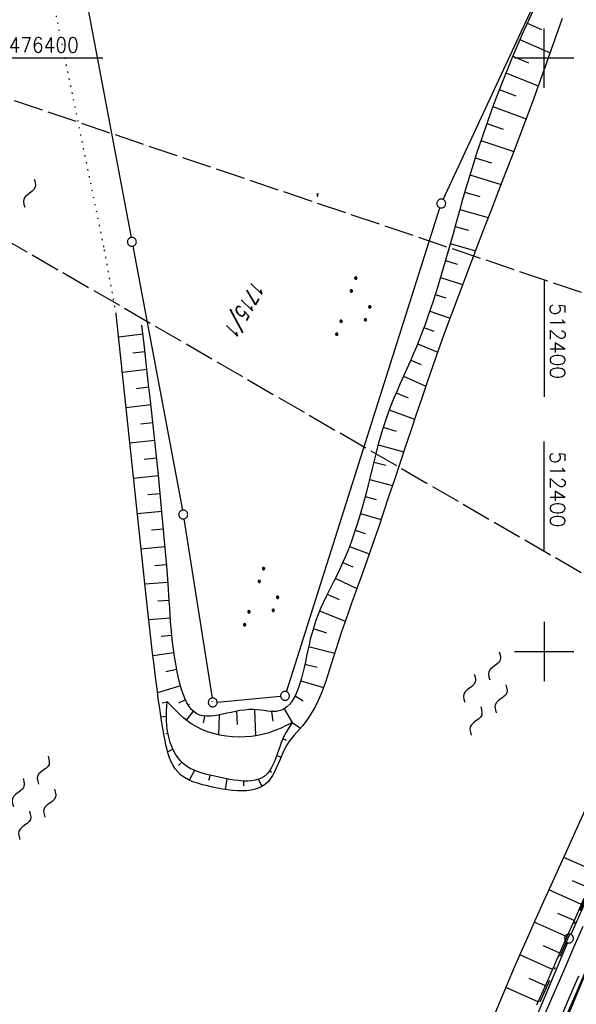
# Model space of a CAD drawing. Extents: x 510526 to 513920, y 467229 to 478797.
# Tile 377 of 467: x 512311 to 512405, y 476241 to 476407. Entities that reach past the tile are written whole.
import ezdxf

# ---------------------------------------------------------------- set-up
doc = ezdxf.new("R2010")
doc.units = 0
doc.header["$LTSCALE"] = 10
doc.header["$MEASUREMENT"] = 0
for name, pattern in [('LT00', [0]), ('LT08', [0.42, 0.2, -0.1, 0.02, -0.1]), ('LT14', [0.6, 0.5, -0.1]), ('PUNKTX2_STR', [0.6, 0.1, -0.5])]:
    doc.linetypes.add(name, pattern=pattern)
doc.layers.get('0').update_dxf_attribs({"linetype": 'LT00'})
for name, color, linetype in [('--WASSER_GRENZE', 180, 'PUNKTX2_STR'), ('--WASSER_NUTZUNG', 180, 'Continuous'), ('DFK_AB_L', 21, 'LT00'), ('DFK_FLUR_NR', 250, 'LT00'), ('DFK_GZPKT', 250, 'LT00'), ('DFK_KATASTER', 250, 'LT00'), ('DFK_NUTZUNG', 250, 'LT00'), ('DFK_TOPO-SYM', 252, 'LT00'), ('STROM_UNTER', 80, 'LT08'), ('V88_BOESCH', 250, 'LT00'), ('V88_BOSCHUNG', 250, 'LT00'), ('V88_RASTER', 250, 'LT00'), ('V89_AFBR_BAB', 250, 'LT00'), ('V89_BOESCH', 250, 'LT00'), ('V89_BOSCHUNG', 250, 'LT00'), ('V89_RASTER', 250, 'LT00')]:
    doc.layers.add(name, color=color, linetype=linetype)
doc.layers.add('-BLATT_88-RAND', color=7, linetype='LT14', plot=False)
doc.layers.add('-BLATT_89-RAND', color=7, linetype='LT14', plot=False)
doc.styles.get("Standard").update_dxf_attribs({"font": 'romans.shx'})

# ---------------------------------------------------------------- blocks, each defined once
blk = doc.blocks.new('SYMB7309')
at = {"color": 0, "linetype": 'ByBlock'}
for p, q in [((1.558, 3.279999), (-1.558, 3.28)), ((0, 0.5002), (0, 3.28))]:
    blk.add_line(p, q, dxfattribs=at)
for points in [[(-0.984, 3.526), (-1.558, 3.28), (-0.984, 3.034)], [(-0.031408, 0.499213), (-0.093728, 0.49134), (-0.15457, 0.475719), (-0.212975, 0.452595), (-0.268021, 0.422333), (-0.31884, 0.385411), (-0.36463, 0.342411), (-0.40467, 0.29401), (-0.438329, 0.240973), (-0.465074, 0.184136), (-0.484486, 0.124395), (-0.496256, 0.062692), (-0.5002, 0)], [(-0.5002, 0), (-0.496256, -0.062692), (-0.484486, -0.124395), (-0.465074, -0.184136), (-0.438329, -0.240973), (-0.404671, -0.29401), (-0.36463, -0.342411), (-0.31884, -0.385411), (-0.268021, -0.422333), (-0.212975, -0.452595), (-0.15457, -0.475719), (-0.093728, -0.49134), (-0.031408, -0.499213), (0.031408, -0.499213), (0.093728, -0.49134), (0.15457, -0.475719), (0.212975, -0.452595), (0.268021, -0.422333), (0.31884, -0.385411), (0.36463, -0.342411), (0.404671, -0.29401), (0.438329, -0.240973), (0.465075, -0.184136), (0.484486, -0.124395), (0.496256, -0.062692), (0.500201, 0)], [(0.5002, 0), (0.496256, 0.062692), (0.484485, 0.124395), (0.465074, 0.184136), (0.438329, 0.240973), (0.40467, 0.29401), (0.36463, 0.34241), (0.31884, 0.385411), (0.268021, 0.422333), (0.212975, 0.452595), (0.15457, 0.475719), (0.093728, 0.49134), (0.031408, 0.499213), (-0.031408, 0.499213)], [(0.984, 3.526), (1.558, 3.279999), (0.984, 3.034)]]:
    blk.add_lwpolyline(points, dxfattribs=at)
blk = doc.blocks.new('SYMB7301')
at = {"color": 0, "linetype": 'ByBlock'}
for p, q in [((-0.128693, 0), (0, 0.128693)), ((0, -0.128693), (-0.128693, 0)), ((0, 0.128693), (0.128693, 0)), ((0.128693, 0), (0, -0.128693)), ((0.000059, -0.009738), (0.000059, 0.009897)), ((-0.00901, -0.004339), (-0.002225, -0.009749))]:
    blk.add_line(p, q, dxfattribs=at)
for points in [[(-0.002225, 0.009749), (-0.00901, 0.004339), (-0.00901, -0.004339)], [(0.01, 0), (0.006235, 0.007818), (-0.002225, 0.009749)], [(-0.002225, -0.009749), (0.006235, -0.007818), (0.01, 0)]]:
    blk.add_lwpolyline(points, dxfattribs=at)
blk = doc.blocks.new('SYMB7010')
at = {"color": 0, "linetype": 'ByBlock'}
for points in [[(-0.031408, 0.499213), (-0.093728, 0.49134), (-0.15457, 0.475719), (-0.212975, 0.452595), (-0.268021, 0.422333), (-0.31884, 0.385411), (-0.36463, 0.342411), (-0.40467, 0.29401), (-0.438329, 0.240973), (-0.465074, 0.184136), (-0.484486, 0.124395), (-0.496256, 0.062692), (-0.5002, 0)], [(-0.5002, 0), (-0.496256, -0.062692), (-0.484486, -0.124395), (-0.465075, -0.184136), (-0.438329, -0.240973), (-0.404671, -0.29401), (-0.36463, -0.342411), (-0.31884, -0.385411), (-0.268021, -0.422333), (-0.212975, -0.452595), (-0.154571, -0.475719), (-0.093728, -0.49134), (-0.031408, -0.499213), (0.031408, -0.499213)], [(0.5002, 0), (0.496256, 0.062692), (0.484485, 0.124395), (0.465074, 0.184136), (0.438329, 0.240973), (0.40467, 0.29401), (0.36463, 0.342411), (0.31884, 0.385411), (0.268021, 0.422333), (0.212975, 0.452595), (0.15457, 0.475719), (0.093728, 0.49134), (0.031408, 0.499213), (-0.031408, 0.499213)], [(0.031408, -0.499213), (0.093728, -0.491341), (0.15457, -0.475719), (0.212975, -0.452595), (0.268021, -0.422333), (0.31884, -0.385411), (0.36463, -0.342411), (0.404671, -0.294011), (0.438329, -0.240974), (0.465075, -0.184136), (0.484486, -0.124395), (0.496256, -0.062692), (0.500201, 0)]]:
    blk.add_lwpolyline(points, dxfattribs=at)
blk = doc.blocks.new('SYMB7250')
at = {"color": 0, "linetype": 'ByBlock'}
for points in [[(-0.25, 0.28), (-0.208333, 0.308889), (-0.166667, 0.331111), (-0.125, 0.34), (-0.083333, 0.331111), (-0.041667, 0.308889), (0, 0.28)], [(0, 0.28), (0.041667, 0.251111), (0.083333, 0.228889), (0.125, 0.22), (0.166667, 0.228889), (0.208333, 0.251111), (0.25, 0.28)], [(-0.74, 0), (-0.698333, 0.028889), (-0.656667, 0.051111), (-0.615, 0.06), (-0.573333, 0.051111), (-0.531667, 0.028889), (-0.49, 0)], [(-0.49, 0), (-0.448333, -0.028889), (-0.406667, -0.051111), (-0.365, -0.06), (-0.323333, -0.051111), (-0.281667, -0.028889), (-0.24, 0)], [(0.24, 0), (0.281667, 0.028889), (0.323333, 0.051111), (0.365, 0.06), (0.406667, 0.051111), (0.448333, 0.028889), (0.49, 0)], [(0.49, 0), (0.531667, -0.028889), (0.573333, -0.051111), (0.615, -0.06), (0.656667, -0.051111), (0.698333, -0.028889), (0.74, 0)], [(-0.25, -0.28), (-0.208333, -0.251111), (-0.166667, -0.228889), (-0.125, -0.22), (-0.083333, -0.228889), (-0.041667, -0.251111), (0, -0.28)], [(0, -0.28), (0.041667, -0.308889), (0.083333, -0.331111), (0.125, -0.34), (0.166667, -0.331111), (0.208333, -0.308889), (0.25, -0.28)]]:
    blk.add_lwpolyline(points, dxfattribs=at)
blk = doc.blocks.new('SYMB7111')
at = {"color": 0, "linetype": 'ByBlock'}
for p, q in [((-0.13, 0.202919), (-0.13, 0.177081)), ((-0.125, 0.172895), (-0.125, 0.207105)), ((-0.12, 0.209164), (-0.12, 0.170836)), ((-0.115, 0.170204), (-0.115, 0.209796)), ((-0.11, 0.209164), (-0.11, 0.170836)), ((-0.105, 0.172895), (-0.105, 0.207105)), ((-0.1, 0.202919), (-0.1, 0.177081)), ((-0.095, 0.189874), (-0.095, 0.190146)), ((0.1, 0.202919), (0.1, 0.177081)), ((0.105, 0.172895), (0.105, 0.207105)), ((0.11, 0.209164), (0.11, 0.170836)), ((0.115, 0.170204), (0.115, 0.209796)), ((0.12, 0.209164), (0.12, 0.170836)), ((0.125, 0.172895), (0.125, 0.207105)), ((0.13, 0.202919), (0.13, 0.177081)), ((0.135, 0.189874), (0.135, 0.190146)), ((-0.515, -0.177081), (-0.515, -0.202919)), ((-0.51, -0.207105), (-0.51, -0.172895)), ((-0.505, -0.170836), (-0.505, -0.209164)), ((-0.5, -0.209796), (-0.5, -0.170204)), ((-0.495, -0.170836), (-0.495, -0.209164)), ((-0.49, -0.207105), (-0.49, -0.172895)), ((-0.485, -0.177081), (-0.485, -0.202919)), ((-0.48, -0.190126), (-0.48, -0.189854)), ((-0.285, -0.177081), (-0.285, -0.202919)), ((-0.28, -0.207105), (-0.28, -0.172895)), ((-0.275, -0.170836), (-0.275, -0.209164)), ((-0.27, -0.209796), (-0.27, -0.170204)), ((-0.265, -0.170836), (-0.265, -0.209164)), ((-0.26, -0.207105), (-0.26, -0.172895)), ((-0.255, -0.177081), (-0.255, -0.202919)), ((-0.25, -0.190126), (-0.25, -0.189854)), ((0.255, -0.177081), (0.255, -0.202919)), ((0.26, -0.207105), (0.26, -0.172895)), ((0.265, -0.170836), (0.265, -0.209164)), ((0.27, -0.209796), (0.27, -0.170204)), ((0.275, -0.170836), (0.275, -0.209164)), ((0.28, -0.207105), (0.28, -0.172895)), ((0.285, -0.177081), (0.285, -0.202919)), ((0.29, -0.190126), (0.29, -0.189854)), ((0.485, -0.177081), (0.485, -0.202919)), ((0.49, -0.207105), (0.49, -0.172895)), ((0.495, -0.170836), (0.495, -0.209164)), ((0.5, -0.209796), (0.5, -0.170204)), ((0.505, -0.170836), (0.505, -0.209164)), ((0.51, -0.207105), (0.51, -0.172895)), ((0.515, -0.177081), (0.515, -0.202919)), ((0.52, -0.190126), (0.52, -0.189854))]:
    blk.add_line(p, q, dxfattribs=at)
for points in [[(-0.095, 0.19), (-0.096981, 0.198678), (-0.10253, 0.205637), (-0.11055, 0.209499), (-0.11945, 0.209499), (-0.12747, 0.205637), (-0.133019, 0.198678), (-0.135, 0.19), (-0.133019, 0.181322), (-0.12747, 0.174363), (-0.11945, 0.170501), (-0.11055, 0.170501), (-0.10253, 0.174363), (-0.096981, 0.181322), (-0.095, 0.19)], [(0.135, 0.19), (0.133019, 0.198678), (0.12747, 0.205637), (0.11945, 0.209499), (0.11055, 0.209499), (0.10253, 0.205637), (0.096981, 0.198678), (0.095, 0.19), (0.096981, 0.181322), (0.10253, 0.174363), (0.11055, 0.170501), (0.11945, 0.170501), (0.12747, 0.174363), (0.133019, 0.181322), (0.135, 0.19)], [(-0.48, -0.19), (-0.481981, -0.181322), (-0.48753, -0.174363), (-0.49555, -0.170501), (-0.50445, -0.170501), (-0.51247, -0.174363), (-0.518019, -0.181322), (-0.52, -0.19), (-0.518019, -0.198678), (-0.51247, -0.205637), (-0.50445, -0.209499), (-0.49555, -0.209499), (-0.48753, -0.205637), (-0.481981, -0.198678), (-0.48, -0.19)], [(-0.25, -0.19), (-0.251981, -0.181322), (-0.25753, -0.174363), (-0.26555, -0.170501), (-0.27445, -0.170501), (-0.28247, -0.174363), (-0.288019, -0.181322), (-0.29, -0.19), (-0.288019, -0.198678), (-0.28247, -0.205637), (-0.27445, -0.209499), (-0.26555, -0.209499), (-0.25753, -0.205637), (-0.251981, -0.198678), (-0.25, -0.19)], [(0.29, -0.19), (0.288019, -0.181322), (0.28247, -0.174363), (0.27445, -0.170501), (0.26555, -0.170501), (0.25753, -0.174363), (0.251981, -0.181322), (0.25, -0.19), (0.251981, -0.198678), (0.25753, -0.205637), (0.26555, -0.209499), (0.27445, -0.209499), (0.28247, -0.205637), (0.288019, -0.198678), (0.29, -0.19)], [(0.52, -0.19), (0.518019, -0.181322), (0.51247, -0.174363), (0.50445, -0.170501), (0.49555, -0.170501), (0.48753, -0.174363), (0.481981, -0.181322), (0.48, -0.19), (0.481981, -0.198678), (0.48753, -0.205637), (0.49555, -0.209499), (0.50445, -0.209499), (0.51247, -0.205637), (0.518019, -0.198678), (0.52, -0.19)]]:
    blk.add_lwpolyline(points, dxfattribs=at)
blk = doc.blocks.new('SYMB7251')
at = {"color": 0, "linetype": 'ByBlock'}
for points in [[(-0.25, 0), (-0.208333, 0.028889), (-0.166667, 0.051111), (-0.125, 0.06), (-0.083333, 0.051111), (-0.041667, 0.028889), (0, 0)], [(0, 0), (0.041667, -0.028889), (0.083333, -0.051111), (0.125, -0.06), (0.166667, -0.051111), (0.208333, -0.028889), (0.25, 0)]]:
    blk.add_lwpolyline(points, dxfattribs=at)

msp = doc.modelspace()

# ---------------------------------------------------------------- linework, layer by layer
at = {"layer": '--WASSER_GRENZE', "ltscale": 0.2}
for p, q in [((512325.71, 476368.18), (512312.43, 476432.72)), ((512327.79, 476356.89), (512325.71, 476368.18))]:
    msp.add_line(p, q, dxfattribs=at)
at = {"layer": '-BLATT_88-RAND'}
msp.add_lwpolyline([(512755.75, 477179.71), (512292.82, 476378.88), (512541.3, 476235.25), (513004.22, 477036.08), (512755.75, 477179.71)], dxfattribs=at)
at = {"layer": '-BLATT_89-RAND'}
msp.add_lwpolyline([(512293.56, 476398.61), (511997.32, 475522.33), (512269.2, 475430.42), (512565.44, 476306.7), (512293.56, 476398.61)], dxfattribs=at)
at = {"layer": 'DFK_AB_L'}
msp.add_line((512362.43, 476138.98), (512408.26, 476248.82), dxfattribs=at)
at = {"layer": 'DFK_KATASTER'}
for p, q in [((512320.81, 476420.16), (512330.29, 476369.81)), ((512382.94, 476376.2), (512402.88, 476418.99)), ((512356.49, 476293.23), (512382.39, 476374.81)), ((512330.57, 476368.33), (512338.95, 476323.84)), ((512452.67, 476360.91), (512404.48, 476252.32)), ((512339.21, 476322.36), (512343.95, 476292.16)), ((512344.82, 476291.49), (512355.51, 476292.45)), ((512403.89, 476250.94), (512358.03, 476141.03))]:
    msp.add_line(p, q, dxfattribs=at)
at = {"layer": 'STROM_UNTER', "ltscale": 2, "flags": 128}
msp.add_lwpolyline([(512425.57, 476631.37), (512437.57, 476627.07), (512462.36, 476621.64), (512488.4, 476620.06), (512514.96, 476619.69), (512531.49, 476614.93), (512555.83, 476596.38), (512560.2, 476594.1), (512561.73, 476591.71), (512561.73, 476589.65), (512557.8, 476581.04), (512551.5, 476566.63), (512527.76, 476517.36), (512511.67, 476485.04), (512454.05, 476363.14), (512441.89, 476337.52), (512422.54, 476294.31), (512409.88, 476265.15), (512403.87, 476251.37), (512398.74, 476239.7), (512387.19, 476212.42), (512377.33, 476188.66), (512363.53, 476155.45), (512355.32, 476135.55), (512344.46, 476108.79), (512339.24, 476095.98), (512321.54, 476050.79), (512313.7, 476028.7), (512300.89, 475996.83), (512277.43, 475933.71), (512263.45, 475896.17), (512257.64, 475879.29), (512247.91, 475851.33), (512241.34, 475831.49), (512239.16, 475825.05), (512227.45, 475790.8), (512213.66, 475750.66), (512199.44, 475707.54), (512188.93, 475674.4), (512180.51, 475646.83), (512162.54, 475589.79), (512151.76, 475558.72), (512137.69, 475518.75), (512131.72, 475500.22), (512119.51, 475452.41), (512108.25, 475409.73), (512106.83, 475395.45), (512107.81, 475394.61), (512150.79, 475384.78), (512144.82, 475356.69), (512142.98, 475347.86), (512139.3, 475325.78), (512132.85, 475293.33), (512126.78, 475265.84), (512120.33, 475235.67), (512113.67, 475209.54), (512106.12, 475164.84), (512104.35, 475154.73), (512105.12, 475150.59), (512104.35, 475148.67), (512102.89, 475146.6), (512101.04, 475141.64), (512098.2, 475130.82), (512095.2, 475118.64), (512090.74, 475098.49), (512085.71, 475073.5), (512081.4, 475052.23), (512080.33, 475046.86), (512078.64, 475037.95), (512074.32, 475010.39), (512069.41, 474980.91), (512067.56, 474975.99), (512066.33, 474971.08), (512066.95, 474967.17), (512068.48, 474962.41), (512066.64, 474951.05), (512063.57, 474933.7), (512052.45, 474857.21), (512052.45, 474849.64), (512058.51, 474848.35), (512061.34, 474851.67), (512064.37, 474849.89), (512063.63, 474848.37), (512063.05, 474848.73)], dxfattribs=at)
at = {"layer": 'V88_BOESCH'}
for points in [[(512398.06, 476407.96), (512396.29, 476404.08), (512394.59, 476400.15), (512392.98, 476396.2), (512391.45, 476392.2), (512390, 476388.18), (512388.64, 476384.13), (512387.36, 476380.06), (512386.79, 476378.13), (512386.23, 476376.21), (512385.69, 476374.28), (512385.15, 476372.35), (512384.61, 476370.41), (512384.07, 476368.48), (512383.52, 476366.56), (512382.96, 476364.63), (512382.39, 476362.71), (512381.8, 476360.8), (512381.19, 476358.9), (512380.55, 476357), (512379.88, 476355.12), (512379.17, 476353.25), (512378.42, 476351.39), (512377.9, 476350.14), (512377.35, 476348.9), (512376.81, 476347.67), (512376.25, 476346.43), (512375.7, 476345.19), (512375.16, 476343.95), (512374.63, 476342.71), (512374.13, 476341.46), (512373.64, 476340.21), (512373.19, 476338.95), (512372.76, 476337.62), (512372.36, 476336.28), (512371.99, 476334.93), (512371.63, 476333.57), (512371.58, 476333.36)], [(512403, 476406.72), (512402.39, 476404.97), (512401.78, 476403.21), (512401.17, 476401.46), (512400.11, 476398.46), (512399.03, 476395.46), (512397.93, 476392.48), (512396.82, 476389.5), (512395.69, 476386.53), (512394.56, 476383.56), (512393.42, 476380.6), (512392.28, 476377.64), (512391.13, 476374.68), (512389.99, 476371.72), (512388.84, 476368.76), (512387.71, 476365.79), (512386.58, 476362.83), (512385.46, 476359.85), (512384.35, 476356.88), (512383.25, 476353.89), (512382.18, 476350.9), (512381.21, 476348.17), (512380.26, 476345.43), (512379.32, 476342.69), (512378.39, 476339.95), (512377.47, 476337.2), (512376.55, 476334.46), (512375.63, 476331.71), (512375.44, 476331.13)]]:
    msp.add_lwpolyline(points, dxfattribs=at)
at = {"layer": 'V88_BOSCHUNG'}
for p, q in [((512397.13, 476405.94), (512399.55, 476404.84)), ((512395.89, 476403.18), (512400.98, 476400.92)), ((512394.69, 476400.38), (512397.34, 476399.26)), ((512393.53, 476397.57), (512398.98, 476395.35)), ((512392.41, 476394.74), (512395.19, 476393.66)), ((512391.34, 476391.89), (512396.93, 476389.81)), ((512390.3, 476389.03), (512393.09, 476388.03)), ((512389.31, 476386.14), (512394.84, 476384.28)), ((512388.36, 476383.25), (512391.07, 476382.39)), ((512387.45, 476380.35), (512392.71, 476378.75)), ((512386.59, 476377.44), (512389.11, 476376.71)), ((512385.76, 476374.54), (512390.55, 476373.18)), ((512384.95, 476371.64), (512387.21, 476371.01)), ((512384.14, 476368.76), (512388.38, 476367.56)), ((512383.33, 476365.89), (512385.31, 476365.31)), ((512382.49, 476363.04), (512386.22, 476361.89)), ((512381.61, 476360.2), (512383.38, 476359.63)), ((512380.68, 476357.38), (512384.1, 476356.21)), ((512379.69, 476354.61), (512381.37, 476353.98)), ((512378.62, 476351.86), (512382.02, 476350.47)), ((512377.46, 476349.14), (512379.24, 476348.37)), ((512376.24, 476346.4), (512380.02, 476344.75)), ((512375.02, 476343.63), (512377.04, 476342.78)), ((512373.86, 476340.77), (512378.13, 476339.17)), ((512372.83, 476337.84), (512375.02, 476337.14)), ((512371.97, 476334.87), (512376.29, 476333.68))]:
    msp.add_line(p, q, dxfattribs=at)
at = {"layer": 'V88_RASTER'}
for p, q in [((512400, 476395), (512400, 476405)), ((512325.55, 476400), (512305.03, 476400)), ((512405, 476400), (512395, 476400)), ((512400, 476316.93), (512400, 476335.43))]:
    msp.add_line(p, q, dxfattribs=at)
at = {"layer": 'V89_AFBR_BAB'}
for points in [[(512406.48, 476253.64), (512405.01, 476250.22), (512403.75, 476247.32), (512402.49, 476244.43), (512401.23, 476241.53), (512399.97, 476238.64)], [(512402.49, 476237.59), (512404.16, 476241.46), (512405.82, 476245.32)]]:
    msp.add_lwpolyline(points, dxfattribs=at)
at = {"layer": 'V89_BOESCH'}
for points in [[(512388.04, 476366.67), (512387.71, 476365.79), (512386.58, 476362.83), (512385.46, 476359.85), (512384.35, 476356.88), (512383.25, 476353.89), (512382.18, 476350.9), (512381.21, 476348.17), (512380.26, 476345.43), (512379.32, 476342.69), (512378.39, 476339.95), (512377.47, 476337.2), (512376.55, 476334.46), (512375.63, 476331.71), (512374.72, 476328.96), (512373.8, 476326.22), (512372.88, 476323.48), (512371.95, 476320.75), (512371.01, 476318.02), (512370.07, 476315.31), (512369.1, 476312.6), (512368.55, 476311.06), (512368, 476309.52), (512367.44, 476307.98), (512366.89, 476306.44), (512366.35, 476304.89), (512365.81, 476303.33), (512365.29, 476301.75), (512364.78, 476300.16), (512364.45, 476299.09), (512364.12, 476298.02), (512363.79, 476296.95), (512363.45, 476295.88), (512363.09, 476294.82), (512362.71, 476293.78), (512362.3, 476292.75), (512361.86, 476291.75), (512361.38, 476290.77), (512360.85, 476289.82), (512360.28, 476288.91), (512359.64, 476288.04), (512359.2, 476287.5), (512358.74, 476286.96), (512358.28, 476286.43), (512357.81, 476285.89), (512357.36, 476285.33), (512356.93, 476284.76), (512356.53, 476284.15), (512356.2, 476283.54), (512355.89, 476282.91), (512355.6, 476282.26), (512355.32, 476281.6), (512355.05, 476280.95), (512354.77, 476280.31), (512354.48, 476279.7), (512354.17, 476279.12), (512353.83, 476278.58), (512353.45, 476278.1), (512353.03, 476277.68), (512352.49, 476277.3), (512351.89, 476277), (512351.24, 476276.77), (512350.54, 476276.62), (512349.79, 476276.53), (512349.02, 476276.51), (512348.22, 476276.53), (512347.39, 476276.59), (512346.56, 476276.69), (512345.72, 476276.82), (512344.88, 476276.97), (512344.04, 476277.14), (512343.17, 476277.33), (512342.32, 476277.54), (512341.5, 476277.78), (512340.72, 476278.05), (512339.99, 476278.37), (512339.32, 476278.74), (512338.7, 476279.18), (512338.16, 476279.69), (512337.74, 476280.21), (512337.38, 476280.78), (512337.06, 476281.41), (512336.79, 476282.08), (512336.56, 476282.77), (512336.36, 476283.5), (512336.18, 476284.23), (512336.03, 476284.98), (512335.89, 476285.73), (512335.65, 476287.02), (512335.44, 476288.29), (512335.24, 476289.55), (512335.06, 476290.79), (512334.89, 476292.02), (512334.73, 476293.25), (512334.57, 476294.47), (512334.41, 476295.7), (512334.17, 476297.7), (512333.92, 476299.71), (512333.68, 476301.74), (512333.44, 476303.77), (512333.21, 476305.81), (512332.98, 476307.84), (512332.76, 476309.87), (512327.79, 476356.89)], [(512383.94, 476368.05), (512383.52, 476366.56), (512382.96, 476364.63), (512382.39, 476362.71), (512381.8, 476360.8), (512381.19, 476358.9), (512380.55, 476357), (512379.88, 476355.12), (512379.17, 476353.25), (512378.42, 476351.39), (512377.9, 476350.14), (512377.35, 476348.9), (512376.81, 476347.67), (512376.25, 476346.43), (512375.7, 476345.19), (512375.16, 476343.95), (512374.63, 476342.71), (512374.13, 476341.46), (512373.64, 476340.21), (512373.19, 476338.95), (512372.76, 476337.62), (512372.36, 476336.28), (512371.99, 476334.93), (512371.63, 476333.57), (512371.3, 476332.21), (512370.96, 476330.84), (512370.64, 476329.47), (512370.3, 476328.09), (512369.95, 476326.71), (512369.58, 476325.31), (512369.19, 476323.91), (512368.78, 476322.51), (512368.34, 476321.13), (512367.89, 476319.76), (512367.4, 476318.42), (512366.9, 476317.09), (512366.36, 476315.8), (512365.8, 476314.53), (512365.37, 476313.63), (512364.92, 476312.73), (512364.48, 476311.85), (512364.02, 476310.96), (512363.57, 476310.06), (512363.12, 476309.15), (512362.68, 476308.22), (512362.26, 476307.25), (512361.85, 476306.26), (512361.46, 476305.22), (512361.1, 476304.13), (512360.76, 476302.99), (512360.53, 476302.08), (512360.31, 476301.15), (512360.1, 476300.2), (512359.9, 476299.23), (512359.69, 476298.27), (512359.48, 476297.32), (512359.27, 476296.39), (512359.03, 476295.48), (512358.78, 476294.61), (512358.5, 476293.79), (512358.2, 476293.02), (512357.86, 476292.31), (512357.48, 476291.68), (512357.06, 476291.12), (512356.59, 476290.66), (512356.07, 476290.3), (512355.49, 476290.05), (512354.85, 476289.91), (512354.36, 476289.89), (512353.84, 476289.91), (512353.29, 476289.97), (512352.72, 476290.05), (512352.13, 476290.12), (512351.53, 476290.19), (512350.92, 476290.22), (512350.17, 476290.21), (512349.41, 476290.14), (512348.66, 476290.04), (512347.91, 476289.9), (512347.16, 476289.74), (512346.43, 476289.58), (512345.71, 476289.43), (512345.01, 476289.29), (512344.33, 476289.18), (512343.68, 476289.11), (512343.05, 476289.1), (512342.46, 476289.14), (512341.91, 476289.27), (512341.4, 476289.48), (512340.91, 476289.81), (512340.47, 476290.23), (512340.07, 476290.74), (512339.71, 476291.33), (512339.39, 476291.98), (512339.11, 476292.69), (512338.85, 476293.43), (512338.62, 476294.2), (512338.42, 476295), (512338.23, 476295.8), (512338.07, 476296.59), (512337.82, 476297.9), (512337.62, 476299.16), (512337.44, 476300.39), (512337.29, 476301.59), (512337.17, 476302.77), (512337.06, 476303.93), (512336.97, 476305.07), (512336.89, 476306.21), (512336.81, 476307.34), (512336.74, 476308.47), (512336.53, 476311.43), (512336.3, 476314.43), (512336.05, 476317.45), (512335.78, 476320.49), (512335.5, 476323.56), (512335.21, 476326.65), (512334.9, 476329.75), (512334.57, 476332.87), (512334.24, 476336.01), (512333.9, 476339.16), (512333.55, 476342.32), (512333.2, 476345.48), (512332.84, 476348.66), (512332.48, 476351.83), (512332.11, 476355.01)], [(512357.48, 476288.03), (512357.13, 476287.49), (512356.79, 476286.94), (512356.45, 476286.38), (512356.14, 476285.79), (512355.85, 476285.19), (512355.59, 476284.58), (512355.36, 476283.96), (512355.14, 476283.33), (512354.91, 476282.7), (512354.69, 476282.08), (512354.46, 476281.47), (512354.21, 476280.89), (512353.93, 476280.35), (512353.62, 476279.86), (512353.28, 476279.42), (512352.89, 476279.05), (512352.4, 476278.72), (512351.84, 476278.47), (512351.24, 476278.3), (512350.6, 476278.2), (512349.91, 476278.16), (512349.2, 476278.17), (512348.46, 476278.23), (512347.71, 476278.32), (512346.94, 476278.45), (512346.17, 476278.59), (512345.4, 476278.75), (512344.65, 476278.91), (512343.85, 476279.09), (512343.07, 476279.28), (512342.31, 476279.48), (512341.59, 476279.72), (512340.91, 476279.99), (512340.26, 476280.3), (512339.65, 476280.67), (512339.1, 476281.11), (512338.62, 476281.59), (512338.19, 476282.12), (512337.8, 476282.7), (512337.45, 476283.33), (512337.15, 476283.98), (512336.9, 476284.66), (512336.69, 476285.36), (512336.53, 476286.06), (512336.4, 476286.85), (512336.32, 476287.65), (512336.28, 476288.44), (512336.27, 476289.23), (512336.29, 476290.02), (512336.33, 476290.81), (512336.38, 476291.6)], [(512357.48, 476288.03), (512356.87, 476287.71), (512356.25, 476287.4), (512355.63, 476287.1), (512355, 476286.83), (512353.38, 476286.25), (512351.69, 476285.85), (512350.63, 476285.69), (512349.56, 476285.6), (512348.49, 476285.57), (512347.4, 476285.61), (512346.33, 476285.73), (512345.26, 476285.9), (512344.22, 476286.16), (512343.2, 476286.48), (512342.22, 476286.87), (512341.28, 476287.34), (512340.39, 476287.88), (512339.75, 476288.33), (512339.15, 476288.82), (512338.57, 476289.34), (512338.01, 476289.88), (512337.46, 476290.44), (512336.91, 476291.02), (512336.38, 476291.6)], [(512391.22, 476237.81), (512392.49, 476240.91), (512393.79, 476244), (512394.99, 476246.8), (512396.2, 476249.59), (512397.44, 476252.38), (512398.68, 476255.16), (512399.93, 476257.94), (512401.2, 476260.71), (512402.46, 476263.49), (512403.73, 476266.26), (512404.99, 476269.03), (512406.35, 476272.02), (512407.71, 476275.01)], [(512398.76, 476240.43), (512400.35, 476244.02), (512401.95, 476247.62), (512403.55, 476251.22), (512405.14, 476254.82), (512406.73, 476258.41)], [(512406.75, 476245.61), (512405.31, 476242.31), (512403.87, 476239)]]:
    msp.add_lwpolyline(points, dxfattribs=at)
at = {"layer": 'V89_BOSCHUNG'}
for p, q in [((512383.33, 476365.89), (512385.31, 476365.31)), ((512382.49, 476363.04), (512386.22, 476361.89)), ((512381.61, 476360.2), (512383.38, 476359.63)), ((512380.68, 476357.38), (512384.1, 476356.21)), ((512332.29, 476353.49), (512328.2, 476353.01)), ((512379.69, 476354.61), (512381.37, 476353.98)), ((512378.62, 476351.86), (512382.02, 476350.47)), ((512332.63, 476350.51), (512330.57, 476350.27)), ((512377.46, 476349.14), (512379.24, 476348.37)), ((512332.97, 476347.53), (512328.83, 476347.05)), ((512376.24, 476346.4), (512380.02, 476344.75)), ((512333.3, 476344.55), (512331.22, 476344.31)), ((512375.02, 476343.63), (512377.04, 476342.78)), ((512333.64, 476341.56), (512329.46, 476341.09)), ((512373.86, 476340.77), (512378.13, 476339.17)), ((512333.97, 476338.57), (512331.87, 476338.34)), ((512372.83, 476337.84), (512375.02, 476337.14)), ((512334.29, 476335.57), (512330.09, 476335.14)), ((512371.97, 476334.87), (512376.29, 476333.68)), ((512334.6, 476332.59), (512332.5, 476332.37)), ((512371.22, 476331.92), (512373.29, 476331.39)), ((512334.91, 476329.61), (512330.72, 476329.17)), ((512370.52, 476329), (512374.4, 476328.01)), ((512335.21, 476326.61), (512333.12, 476326.41)), ((512369.8, 476326.12), (512371.62, 476325.63)), ((512335.5, 476323.62), (512331.35, 476323.23)), ((512369, 476323.27), (512372.46, 476322.25)), ((512335.77, 476320.62), (512333.72, 476320.44)), ((512368.12, 476320.46), (512369.8, 476319.91)), ((512336.04, 476317.62), (512331.98, 476317.28)), ((512367.14, 476317.71), (512370.47, 476316.45)), ((512336.28, 476314.62), (512334.29, 476314.46)), ((512366.03, 476315.03), (512367.73, 476314.28)), ((512364.75, 476312.39), (512368.4, 476310.63)), ((512336.51, 476311.61), (512332.61, 476311.34)), ((512336.73, 476308.62), (512334.82, 476308.49)), ((512363.39, 476309.69), (512365.38, 476308.75)), ((512362.09, 476306.85), (512366.42, 476305.11)), ((512336.93, 476305.65), (512333.26, 476305.35)), ((512361.01, 476303.86), (512363.27, 476303.16)), ((512337.17, 476302.71), (512335.39, 476302.51)), ((512360.24, 476300.82), (512364.65, 476299.74)), ((512337.52, 476299.8), (512333.97, 476299.27)), ((512338, 476296.95), (512336.18, 476296.57)), ((512359.61, 476297.88), (512361.69, 476297.37)), ((512338.62, 476294.23), (512334.76, 476293.02)), ((512358.92, 476295.06), (512362.77, 476293.94)), ((512339.45, 476291.86), (512338.29, 476291.32)), ((512357.99, 476292.54), (512359.32, 476291.66)), ((512336.35, 476291.45), (512335.53, 476291.29)), ((512351.13, 476290.21), (512351.28, 476285.78)), ((512356.11, 476290.32), (512357.47, 476288.03)), ((512336.27, 476289.05), (512335.37, 476288.93)), ((512340.76, 476289.94), (512339.61, 476288.44)), ((512342.7, 476289.12), (512342.45, 476288)), ((512345.14, 476289.31), (512345.05, 476285.94)), ((512348.08, 476289.93), (512348.21, 476287.72)), ((512353.97, 476289.9), (512354.22, 476288.26)), ((512357.46, 476288.01), (512358.87, 476287.1)), ((512336.5, 476286.18), (512336.17, 476286.11)), ((512355.91, 476285.33), (512356.45, 476285.08)), ((512337.36, 476283.53), (512336.47, 476283.07)), ((512354.85, 476282.52), (512355.56, 476282.17)), ((512338.83, 476281.37), (512338.27, 476280.8)), ((512340.97, 476279.96), (512340.11, 476278.31)), ((512343.63, 476279.14), (512343.37, 476278.24)), ((512353.67, 476279.93), (512353.99, 476279.65)), ((512346.45, 476278.54), (512346.17, 476276.75)), ((512349.24, 476278.17), (512349.27, 476277.34)), ((512351.79, 476278.45), (512352.36, 476277.22)), ((512408.7, 476262.9), (512403.27, 476265.25)), ((512407.49, 476260.14), (512404.76, 476261.34)), ((512406.28, 476257.38), (512400.79, 476259.81)), ((512405.06, 476254.63), (512402.31, 476255.86)), ((512403.84, 476251.89), (512398.32, 476254.36)), ((512402.63, 476249.15), (512399.86, 476250.38)), ((512401.41, 476246.4), (512395.89, 476248.87)), ((512400.19, 476243.66), (512397.44, 476244.89)), ((512398.98, 476240.92), (512393.52, 476243.36))]:
    msp.add_line(p, q, dxfattribs=at)
at = {"layer": 'V89_RASTER'}
for p, q in [((512400, 476362.63), (512400, 476342.94)), ((512400, 476305), (512400, 476295)), ((512395, 476300), (512405, 476300))]:
    msp.add_line(p, q, dxfattribs=at)

# ---------------------------------------------------------------- block references
at = {"layer": '--WASSER_NUTZUNG', "zscale": 10}
for name, p, xscale, yscale, rotation in [('SYMB7251', (512313.15, 476377.26), 10.00000000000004, 10, 251.2882600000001), ('SYMB7250', (512390.04, 476292.93), 9.999999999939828, 10.00000000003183, 251.2882999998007), ('SYMB7250', (512313.91, 476275.34), 9.999999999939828, 10.00000000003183, 251.2882999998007)]:
    msp.add_blockref(name, p, dxfattribs=dict(at, xscale=xscale, yscale=yscale, rotation=rotation))
at = {"layer": 'DFK_GZPKT', "xscale": 1.499999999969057, "yscale": 1.5, "zscale": 1.5, "rotation": 251.2881100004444}
for p in [(512382.62, 476375.52), (512330.43, 476369.07), (512339.09, 476323.1), (512344.07, 476291.42), (512356.26, 476292.52), (512404.18, 476251.63)]:
    msp.add_blockref('SYMB7010', p, dxfattribs=at)
at = {"layer": 'DFK_NUTZUNG', "yscale": 10, "zscale": 10, "rotation": 251.28826}
for p, xscale in [((512368.4, 476357.62), 10), ((512352.84, 476308.64), 9.99999999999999)]:
    msp.add_blockref('SYMB7111', p, dxfattribs=dict(at, xscale=xscale))
at = {"layer": 'DFK_TOPO-SYM', "xscale": 0.1, "yscale": 0.1, "zscale": 0.1, "rotation": 359.99968}
for name, p in [('SYMB7309', (512361.76, 476376.79)), ('SYMB7301', (512340.08, 476291.04)), ('SYMB7301', (512343.98, 476291.54))]:
    msp.add_blockref(name, p, dxfattribs=at)

# ---------------------------------------------------------------- texts
at = {"layer": 'DFK_FLUR_NR', "oblique": 13.754, "width": 0.75}
msp.add_text('1715/1', height=2.5, rotation=239.9697, dxfattribs=at).set_placement((512350.93, 476362.81))
at = {"layer": 'V88_RASTER'}
for s, rotation, width, p in [(' 476400', 359.9978, 0.921, (512308.05, 476401)), (' 512400', 270.0009, 0.994, (512401, 476335.43))]:
    msp.add_text(s, height=2.5, rotation=rotation, dxfattribs=dict(at, width=width)).set_placement(p)
at = {"layer": 'V89_RASTER', "width": 0.994}
msp.add_text(' 512400', height=2.5, rotation=269.9996, dxfattribs=at).set_placement((512401, 476360.44))

doc.saveas('drawing.dxf')
